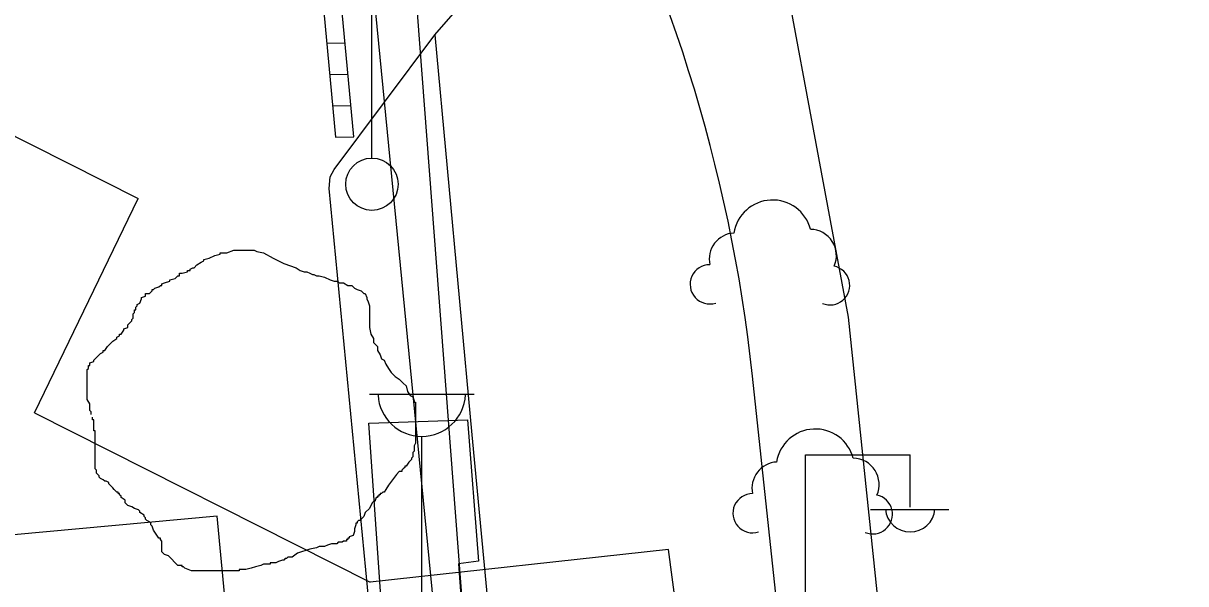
# Model space of a CAD drawing. Extents: x 419101 to 420177, y 4451541 to 4452254.
# Drawn here: x 419955.48 to 419977.69, y 4451805.02 to 4451815.73 of the extents above; entities that cross this region are included whole.
import ezdxf

# ---------------------------------------------------------------- set-up
doc = ezdxf.new("R2010")
doc.units = 0
for name, color, linetype in [('2_KADASTRO', 7, 'Continuous'), ('3_HALİHAZIR', 7, 'Continuous'), ('Level 10', 7, 'Continuous'), ('Level 3', 7, 'Continuous'), ('Level 62', 7, 'Continuous')]:
    doc.layers.add(name, color=color, linetype=linetype)

msp = doc.modelspace()

# ---------------------------------------------------------------- linework, layer by layer
at = {"layer": '2_KADASTRO'}
msp.add_lwpolyline([(419929.599, 4451807.363), (419933.692, 4451807.567), (419933.672, 4451807.887), (419933.298, 4451813.605), (419932.726, 4451822.357), (419932.127, 4451831.536), (419932.103, 4451831.914), (419942.228, 4451832.442), (419960.444, 4451833.976), (419966.957, 4451767.405), (419964.966, 4451767.212), (419944.453, 4451765.219), (419944.306, 4451768.129), (419943.886, 4451776.419), (419932.776, 4451780.954), (419932.727, 4451781.361), (419929.891, 4451804.935)], close=True, dxfattribs=at)
at = {"layer": '3_HALİHAZIR'}
for p, q in [((419962.141, 4451813.155), (419962.141, 4451817.348)), ((419961.276, 4451815.35), (419961.626, 4451815.358)), ((419961.331, 4451814.751), (419961.682, 4451814.759)), ((419961.387, 4451814.152), (419961.738, 4451814.16)), ((419961.442, 4451813.553), (419961.794, 4451813.561)), ((419962.093, 4451808.647), (419964.093, 4451808.647)), ((419963.093, 4451803.647), (419963.093, 4451807.84)), ((419970.427, 4451802.484), (419970.427, 4451807.484)), ((419970.427, 4451807.484), (419972.427, 4451807.484)), ((419972.427, 4451806.484), (419972.427, 4451807.484)), ((419971.667, 4451806.444), (419973.167, 4451806.444))]:
    msp.add_line(p, q, dxfattribs=at)
for points in [[(419961.443, 4451813.552), (419961.794, 4451813.56), (419960.46, 4451827.852), (419960.12, 4451827.787)], [(419962.37, 4451803.961), (419962.082, 4451808.093), (419963.965, 4451808.156), (419964.178, 4451805.458), (419963.796, 4451805.405), (419963.89, 4451804.091)], [(419960.82, 4451789.064), (419959.183, 4451806.312), (419933.639, 4451803.973), (419935.388, 4451786.729)]]:
    msp.add_lwpolyline(points, close=True, dxfattribs=at)
for points in [[(419963.345, 4451815.509), (419967.105, 4451819.823), (419967.688, 4451820.448), (419967.944, 4451820.633), (419968.233, 4451820.728), (419968.62, 4451820.702), (419968.859, 4451820.612), (419968.996, 4451820.531), (419969.362, 4451820.015), (419969.437, 4451819.796), (419971.24, 4451810.117), (419972.263, 4451800.355), (419973.213, 4451788.552), (419973.204, 4451788.351), (419973.177, 4451788.142), (419973.101, 4451788.019), (419973.024, 4451787.966), (419972.862, 4451787.889), (419972.787, 4451787.883), (419972.638, 4451787.889), (419965.564, 4451791.473)], [(419965.564, 4451791.473), (419963.059, 4451792.92), (419962.599, 4451799.331), (419961.322, 4451812.575), (419961.341, 4451812.794), (419961.417, 4451812.936), (419963.345, 4451815.509), (419964.052, 4451807.871), (419965.607, 4451791.451)]]:
    msp.add_lwpolyline(points, dxfattribs=at)
msp.add_circle((419962.141, 4451812.655), 0.5, dxfattribs=at)
for centre, radius, start, end in [((419969.797, 4451811.603), 0.75, 14.7016, 170.8724), ((419969.087, 4451811.223), 0.5, 93.3917, 192.0801), ((419970.517, 4451811.293), 0.5, 335.9144, 89.3104), ((419968.597, 4451810.743), 0.375, 89.7583, 287.6927), ((419970.897, 4451810.723), 0.375, 246.8223, 78.1035), ((419963.093, 4451808.676), 0.837, 183.298, 356.9072), ((419970.614, 4451807.23), 0.75, 14.7016, 170.8724), ((419971.334, 4451806.92), 0.5, 335.9144, 89.3104), ((419969.904, 4451806.85), 0.5, 93.3917, 192.0801), ((419969.414, 4451806.37), 0.375, 89.7583, 287.6927), ((419971.714, 4451806.35), 0.375, 246.8223, 78.1035), ((419972.427, 4451806.488), 0.474, 184.8384, 355.1464)]:
    msp.add_arc(centre, radius, start, end, dxfattribs=at)
at = {"layer": 'Level 10'}
msp.add_lwpolyline([(419958.201, 4451879.006), (419966.53, 4451769.671), (419931.06, 4451766.859), (419938.096, 4451697.79), (419879.097, 4451703.767), (419870.357, 4451698.446), (419851.433, 4451826.814), (419850.731, 4451885.176)], dxfattribs=at)
at = {"layer": 'Level 3'}
for points in [[(419959.032, 4451811.242), (419959.136, 4451811.294), (419959.239, 4451811.32), (419959.239, 4451811.346), (419959.265, 4451811.346), (419959.291, 4451811.346), (419959.369, 4451811.346), (419959.499, 4451811.398), (419959.603, 4451811.398), (419959.68, 4451811.398), (419959.732, 4451811.398), (419959.81, 4451811.398), (419959.862, 4451811.398), (419959.888, 4451811.398), (419959.94, 4451811.372), (419960.07, 4451811.346), (419960.251, 4451811.242), (419960.459, 4451811.138), (419960.692, 4451811.06), (419960.77, 4451811.008), (419960.848, 4451810.982), (419960.9, 4451810.982), (419960.952, 4451810.956), (419961.003, 4451810.93), (419961.029, 4451810.93), (419961.081, 4451810.904), (419961.133, 4451810.904), (419961.237, 4451810.878), (419961.341, 4451810.826), (419961.418, 4451810.8), (419961.47, 4451810.8), (419961.522, 4451810.774), (419961.574, 4451810.774), (419961.6, 4451810.774), (419961.678, 4451810.723), (419961.756, 4451810.723), (419961.808, 4451810.671), (419961.859, 4451810.645), (419961.937, 4451810.619), (419961.989, 4451810.567), (419962.015, 4451810.567), (419962.041, 4451810.489), (419962.041, 4451810.463), (419962.067, 4451810.411), (419962.093, 4451810.333), (419962.093, 4451810.307), (419962.093, 4451810.229), (419962.093, 4451810.177), (419962.093, 4451810.099), (419962.093, 4451810.073), (419962.093, 4451809.995), (419962.093, 4451809.918), (419962.119, 4451809.788), (419962.171, 4451809.71), (419962.171, 4451809.632), (419962.249, 4451809.554), (419962.249, 4451809.476), (419962.3, 4451809.398), (419962.326, 4451809.32), (419962.378, 4451809.294), (419962.404, 4451809.216), (419962.456, 4451809.138), (419962.508, 4451809.061), (419962.586, 4451808.983), (419962.664, 4451808.931), (419962.715, 4451808.879), (419962.741, 4451808.853), (419962.793, 4451808.801), (419962.819, 4451808.697), (419962.871, 4451808.619), (419962.923, 4451808.593), (419962.949, 4451808.515), (419962.949, 4451808.489), (419962.975, 4451808.489), (419962.975, 4451808.463), (419962.975, 4451808.437), (419962.975, 4451808.385), (419962.975, 4451808.282), (419962.975, 4451808.23), (419962.975, 4451808.152), (419962.975, 4451808.074), (419962.975, 4451807.996), (419962.975, 4451807.918), (419962.975, 4451807.84), (419962.975, 4451807.788), (419962.975, 4451807.71), (419962.949, 4451807.658), (419962.949, 4451807.554), (419962.923, 4451807.528), (419962.923, 4451807.451), (419962.897, 4451807.425), (419962.897, 4451807.399), (419962.845, 4451807.347), (419962.793, 4451807.269), (419962.767, 4451807.269), (419962.767, 4451807.243), (419962.741, 4451807.217), (419962.715, 4451807.191), (419962.715, 4451807.165), (419962.69, 4451807.165), (419962.664, 4451807.165)], [(419956.775, 4451808.256), (419956.775, 4451808.282), (419956.775, 4451808.307), (419956.749, 4451808.333), (419956.749, 4451808.359), (419956.749, 4451808.385), (419956.749, 4451808.411), (419956.749, 4451808.437), (419956.749, 4451808.463), (419956.697, 4451808.541), (419956.697, 4451808.619), (419956.697, 4451808.645), (419956.697, 4451808.723), (419956.697, 4451808.801), (419956.697, 4451808.827), (419956.697, 4451808.853), (419956.697, 4451808.879), (419956.697, 4451808.905), (419956.697, 4451808.931), (419956.697, 4451808.957), (419956.697, 4451808.983), (419956.697, 4451809.009), (419956.697, 4451809.035), (419956.697, 4451809.113), (419956.723, 4451809.138), (419956.723, 4451809.164), (419956.723, 4451809.19), (419956.749, 4451809.19), (419956.749, 4451809.216), (419956.749, 4451809.242), (419956.827, 4451809.268), (419956.827, 4451809.294), (419956.905, 4451809.372), (419956.957, 4451809.424), (419957.008, 4451809.45), (419957.008, 4451809.476), (419957.034, 4451809.476), (419957.086, 4451809.554), (419957.138, 4451809.606), (419957.19, 4451809.658), (419957.268, 4451809.71), (419957.268, 4451809.736), (419957.32, 4451809.762), (419957.32, 4451809.788), (419957.346, 4451809.788), (419957.398, 4451809.866), (419957.398, 4451809.892), (419957.475, 4451809.918), (419957.475, 4451809.943), (419957.475, 4451809.969), (419957.527, 4451810.021), (419957.553, 4451810.047), (419957.553, 4451810.073), (419957.579, 4451810.099), (419957.579, 4451810.125), (419957.579, 4451810.151), (419957.579, 4451810.177), (419957.605, 4451810.203), (419957.605, 4451810.229), (419957.605, 4451810.255), (419957.631, 4451810.255), (419957.631, 4451810.281), (419957.631, 4451810.307), (419957.657, 4451810.333), (419957.657, 4451810.359), (419957.709, 4451810.385), (419957.735, 4451810.463), (419957.735, 4451810.489), (419957.813, 4451810.515), (419957.813, 4451810.541), (419957.813, 4451810.567), (419957.89, 4451810.567), (419957.942, 4451810.619), (419957.942, 4451810.645), (419957.968, 4451810.645), (419957.994, 4451810.671), (419958.072, 4451810.697), (419958.098, 4451810.723), (419958.124, 4451810.723), (419958.124, 4451810.749), (419958.176, 4451810.774), (419958.28, 4451810.8), (419958.28, 4451810.826), (419958.383, 4451810.852), (419958.435, 4451810.904), (419958.461, 4451810.904), (419958.461, 4451810.93), (419958.461, 4451810.956), (419958.513, 4451810.956), (419958.617, 4451810.982), (419958.617, 4451811.008), (419958.643, 4451811.008), (419958.669, 4451811.008), (419958.669, 4451811.034), (419958.721, 4451811.06), (419958.747, 4451811.06), (419958.798, 4451811.112), (419958.876, 4451811.164), (419958.928, 4451811.19), (419958.928, 4451811.216), (419959.032, 4451811.242)], [(419958.721, 4451805.269), (419958.695, 4451805.269), (419958.565, 4451805.321), (419958.539, 4451805.347), (419958.513, 4451805.347), (419958.513, 4451805.373), (419958.435, 4451805.373), (419958.383, 4451805.425), (419958.306, 4451805.503), (419958.254, 4451805.555), (419958.176, 4451805.581), (419958.15, 4451805.607), (419958.124, 4451805.633), (419958.124, 4451805.659), (419958.124, 4451805.737), (419958.124, 4451805.815), (419958.124, 4451805.84), (419958.098, 4451805.866), (419958.098, 4451805.892), (419958.072, 4451805.892), (419958.02, 4451805.97), (419957.968, 4451806.048), (419957.942, 4451806.126), (419957.916, 4451806.152), (419957.916, 4451806.178), (419957.89, 4451806.204), (419957.839, 4451806.23), (419957.813, 4451806.256), (419957.813, 4451806.282), (419957.787, 4451806.308), (419957.787, 4451806.334), (419957.709, 4451806.386), (419957.709, 4451806.412), (419957.683, 4451806.438), (419957.605, 4451806.464), (419957.553, 4451806.49), (419957.475, 4451806.516), (419957.449, 4451806.542), (419957.424, 4451806.568), (419957.424, 4451806.594), (419957.424, 4451806.62), (419957.346, 4451806.671), (419957.346, 4451806.697), (419957.32, 4451806.723), (419957.32, 4451806.749), (419957.294, 4451806.749), (419957.294, 4451806.775), (419957.268, 4451806.775), (419957.242, 4451806.801), (419957.216, 4451806.827), (419957.19, 4451806.853), (419957.164, 4451806.879), (419957.138, 4451806.905), (419957.112, 4451806.931), (419957.112, 4451806.957), (419957.06, 4451806.983), (419957.034, 4451806.983), (419957.008, 4451807.009), (419956.957, 4451807.035), (419956.931, 4451807.061), (419956.931, 4451807.087), (419956.905, 4451807.113), (419956.879, 4451807.139), (419956.879, 4451807.165), (419956.879, 4451807.191), (419956.853, 4451807.217), (419956.853, 4451807.243), (419956.853, 4451807.269), (419956.853, 4451807.347), (419956.853, 4451807.399), (419956.853, 4451807.425), (419956.853, 4451807.451), (419956.853, 4451807.476), (419956.853, 4451807.502), (419956.853, 4451807.528), (419956.853, 4451807.554), (419956.853, 4451807.58), (419956.853, 4451807.606), (419956.853, 4451807.632), (419956.853, 4451807.658), (419956.853, 4451807.684), (419956.853, 4451807.71), (419956.853, 4451807.736), (419956.853, 4451807.762), (419956.853, 4451807.788), (419956.853, 4451807.814), (419956.853, 4451807.892), (419956.853, 4451807.918), (419956.853, 4451807.944), (419956.827, 4451807.944), (419956.827, 4451807.97), (419956.827, 4451807.996), (419956.827, 4451808.022), (419956.827, 4451808.048), (419956.827, 4451808.074), (419956.827, 4451808.1), (419956.827, 4451808.126), (419956.827, 4451808.152), (419956.801, 4451808.152), (419956.801, 4451808.178), (419956.801, 4451808.204)], [(419962.664, 4451807.165), (419962.612, 4451807.113), (419962.456, 4451806.905), (419962.404, 4451806.827), (419962.378, 4451806.775), (419962.352, 4451806.775), (419962.326, 4451806.749), (419962.3, 4451806.749), (419962.3, 4451806.723), (419962.274, 4451806.723), (419962.274, 4451806.697), (419962.249, 4451806.697), (419962.249, 4451806.671), (419962.223, 4451806.671), (419962.197, 4451806.594), (419962.171, 4451806.594), (419962.145, 4451806.568), (419962.093, 4451806.464), (419962.015, 4451806.386), (419961.989, 4451806.308), (419961.911, 4451806.23), (419961.885, 4451806.23), (419961.859, 4451806.204), (419961.859, 4451806.178), (419961.833, 4451806.178), (419961.833, 4451806.152), (419961.808, 4451806.074), (419961.808, 4451806.022), (419961.782, 4451805.944), (419961.704, 4451805.918), (419961.704, 4451805.892), (419961.678, 4451805.892), (419961.678, 4451805.866), (419961.652, 4451805.866), (419961.652, 4451805.84), (419961.626, 4451805.84), (419961.6, 4451805.84), (419961.574, 4451805.815), (419961.548, 4451805.815), (419961.522, 4451805.815), (419961.496, 4451805.815), (419961.47, 4451805.789), (419961.444, 4451805.789), (419961.418, 4451805.789), (419961.392, 4451805.789), (419961.367, 4451805.789), (419961.289, 4451805.763), (419961.237, 4451805.737), (419961.159, 4451805.737), (419961.133, 4451805.737), (419961.081, 4451805.711), (419960.952, 4451805.685), (419960.718, 4451805.607), (419960.614, 4451805.529), (419960.536, 4451805.529), (419960.511, 4451805.503), (419960.485, 4451805.503), (419960.459, 4451805.477), (419960.433, 4451805.477), (419960.355, 4451805.451), (419960.303, 4451805.425), (419960.277, 4451805.425), (419960.251, 4451805.425), (419960.225, 4451805.425), (419960.199, 4451805.425), (419960.199, 4451805.399), (419960.173, 4451805.399), (419960.147, 4451805.399), (419960.07, 4451805.399), (419960.018, 4451805.373), (419959.914, 4451805.347), (419959.836, 4451805.321), (419959.732, 4451805.295), (419959.68, 4451805.295), (419959.654, 4451805.295), (419959.629, 4451805.295), (419959.603, 4451805.295), (419959.603, 4451805.269), (419959.577, 4451805.269), (419959.551, 4451805.269), (419959.525, 4451805.269), (419959.499, 4451805.269), (419959.473, 4451805.269), (419959.447, 4451805.269), (419959.421, 4451805.269), (419959.395, 4451805.269), (419959.369, 4451805.269), (419959.291, 4451805.269), (419959.239, 4451805.269), (419959.162, 4451805.269), (419959.11, 4451805.269), (419959.084, 4451805.269), (419959.058, 4451805.269), (419959.006, 4451805.269), (419958.928, 4451805.269), (419958.902, 4451805.269), (419958.85, 4451805.269), (419958.824, 4451805.269), (419958.772, 4451805.269), (419958.747, 4451805.269), (419958.721, 4451805.269)]]:
    msp.add_lwpolyline(points, dxfattribs=at)
at = {"layer": 'Level 62'}
for p, q in [((419953.183, 4451814.645), (419957.672, 4451812.383)), ((419953.183, 4451814.645), (419957.672, 4451812.383)), ((419953.183, 4451814.645), (419957.672, 4451812.383)), ((419955.693, 4451808.288), (419957.672, 4451812.383)), ((419955.693, 4451808.288), (419957.672, 4451812.383)), ((419955.693, 4451808.288), (419957.672, 4451812.383)), ((419978.89, 4451720.803), (419969.414, 4451808.991)), ((419955.693, 4451808.288), (419962.108, 4451805.055)), ((419955.693, 4451808.288), (419962.108, 4451805.055)), ((419955.693, 4451808.288), (419962.108, 4451805.055)), ((419967.811, 4451805.678), (419962.108, 4451805.055)), ((419967.811, 4451805.678), (419962.108, 4451805.055)), ((419967.811, 4451805.678), (419962.108, 4451805.055)), ((419968.057, 4451803.81), (419967.811, 4451805.678)), ((419968.057, 4451803.81), (419967.811, 4451805.678)), ((419968.057, 4451803.81), (419967.811, 4451805.678))]:
    msp.add_line(p, q, dxfattribs=at)
msp.add_arc((419939.586, 4451805.786), 30, 6.1338, 96.8536, dxfattribs=at)

doc.saveas('drawing.dxf')
